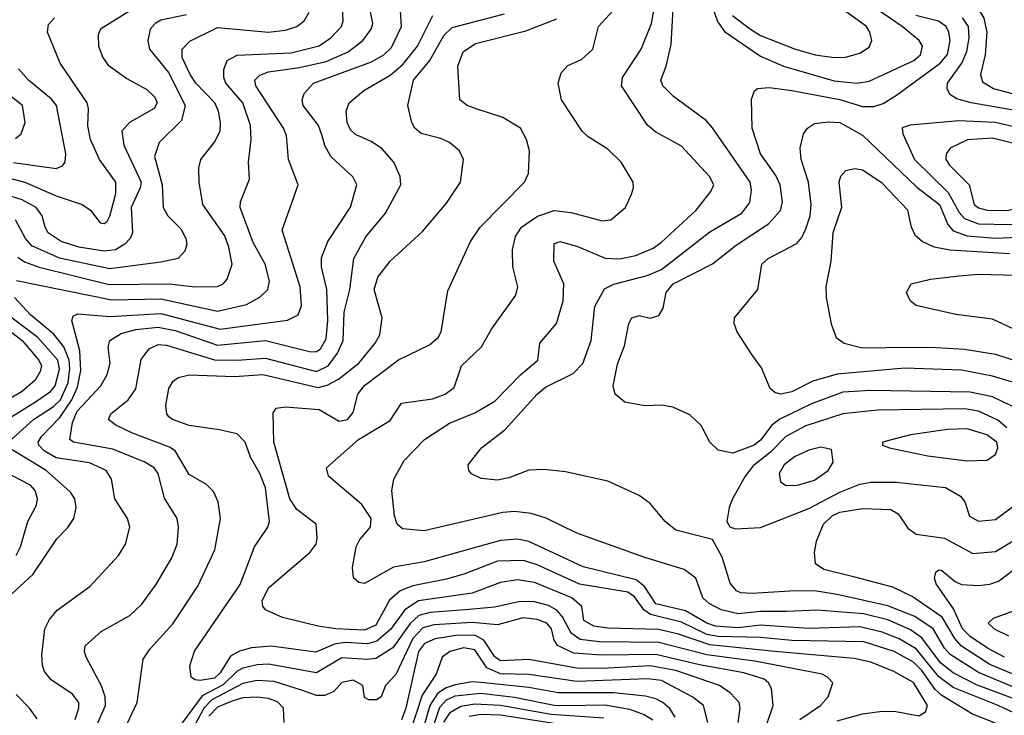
# Model space of a CAD drawing. Extents: x 997028 to 1115134, y 536408 to 618974.
# Tile 288 of 473: x 1021226 to 1024706, y 591760 to 594219. Entities that reach past the tile are written whole.
import ezdxf

# ---------------------------------------------------------------- set-up
doc = ezdxf.new("R2010")
doc.units = 0

msp = doc.modelspace()

# ---------------------------------------------------------------- linework, layer by layer
at = {"layer": '0CON10XD'}
for points in [[(1024710.6, 594555), (1024675, 594518.1), (1024621.2, 594491.2), (1024585, 594482.5), (1024555, 594487.1), (1024520.8, 594515), (1024495, 594560), (1024485, 594564), (1024476, 594555), (1024472.1, 594535), (1024464.8, 594385), (1024485, 594352.4), (1024578.3, 594298.3), (1024615, 594256.5), (1024633.9, 594223.9), (1024643.9, 594175), (1024638.1, 594095), (1024621.8, 594025), (1024629.2, 593999.2), (1024667.5, 593975), (1024765, 593949.5)], [(1021421.6, 591745), (1021435.3, 591785), (1021434.7, 591805), (1021412.1, 591835), (1021337.5, 591885), (1021313.6, 591915), (1021305.9, 591935.9), (1021303.6, 591973.6), (1021314.6, 592065), (1021331.7, 592098.3), (1021358.9, 592131.1), (1021474, 592215), (1021575.3, 592324.7), (1021600, 592365), (1021615.5, 592425), (1021607.5, 592455), (1021562.3, 592525), (1021550, 592595), (1021531.8, 592625), (1021472.6, 592652.6), (1021355, 592670.5), (1021312.2, 592695), (1021293, 592715), (1021291.3, 592725), (1021302.4, 592745), (1021367.5, 592812.5), (1021410.2, 592875), (1021430.4, 592919.6), (1021441.5, 592978.5), (1021438.7, 593048.7), (1021410, 593155), (1021415, 593170.8), (1021431.2, 593178.8), (1021545, 593169.8), (1021725, 593180.7), (1021935, 593124.6), (1022172.9, 593157.1), (1022210, 593175), (1022222.5, 593207.5), (1022217.1, 593275), (1022153.5, 593475), (1022210.4, 593635), (1022176.2, 593725), (1022169.1, 593809.1), (1022158.9, 593835), (1022060, 593985), (1022057.2, 594005), (1022075, 594022.6), (1022105, 594034.1), (1022215, 594049.9), (1022308.9, 594071.1), (1022386.8, 594105), (1022438.2, 594145), (1022468.1, 594185), (1022474.7, 594205), (1022436.9, 594395)], [(1022295, 593808), (1022282.1, 593845), (1022228, 593915), (1022224.6, 593935), (1022231.9, 593958.1), (1022264.4, 593995), (1022469.8, 594070.2), (1022512.7, 594095), (1022539.8, 594120.2), (1022575.7, 594195), (1022566.4, 594345)], [(1024965, 591764.7), (1024615, 591911.6), (1024515.2, 591975), (1024495, 591996.6), (1024455.2, 592065), (1024389.5, 592109.5), (1024295, 592147.2), (1024115, 592187.4), (1024035, 592199.5), (1023948.5, 592198.5), (1023815, 592190.5), (1023775, 592192.8), (1023759.4, 592199.4), (1023736.8, 592226.8), (1023709, 592319), (1023675, 592380.8), (1023545, 592414.6), (1023507.8, 592445), (1023455, 592508.6), (1023415, 592536.9), (1023305, 592587.5), (1023155, 592620.8), (1023079.3, 592629.3), (1023025, 592626.5), (1022955, 592598.9), (1022915, 592590.7), (1022857, 592597), (1022823, 592613), (1022812.9, 592625), (1022810.6, 592645), (1022858.1, 592705), (1022941, 592769), (1023055.3, 592895), (1023085, 592919.8), (1023182.4, 592967.6), (1023217, 593003), (1023245.8, 593085), (1023259.4, 593205), (1023293, 593267), (1023326, 593284), (1023443.3, 593315), (1023495, 593336.2), (1023665, 593469.2), (1023778.5, 593535), (1023807.1, 593572.9), (1023812.6, 593617.4), (1023808.2, 593645), (1023675, 593836.7), (1023652.3, 593862.3), (1023537.1, 593947.1), (1023499.5, 593985), (1023491.8, 594005), (1023511.3, 594055), (1023528.7, 594131.3), (1023538.9, 594321.1)], [(1021710.1, 594309.9), (1021511.1, 594185), (1021502.7, 594165), (1021504.6, 594125), (1021519.2, 594085), (1021538.6, 594058.6), (1021605, 594011.5), (1021675, 593972.5), (1021703.6, 593945), (1021712.3, 593925), (1021700.9, 593905), (1021614.4, 593855), (1021587.3, 593825), (1021593.9, 593775), (1021654.8, 593645), (1021651.6, 593625), (1021620.2, 593555), (1021624.8, 593465), (1021616.4, 593445), (1021597.6, 593425), (1021565, 593404.8), (1021525, 593400.8), (1021435, 593414.9), (1021372.7, 593435), (1021326.8, 593465), (1021315.4, 593485), (1021305.7, 593525.7), (1021284.6, 593555), (1021235, 593582.1), (1021175, 593600.5)], [(1023664.4, 594295), (1023692.6, 594212.6), (1023716.8, 594176.8), (1023845, 594089.8), (1023925.5, 594055), (1024105, 594002.5), (1024185.2, 593994.8), (1024228.1, 594001.9), (1024386.1, 594075), (1024409.7, 594095), (1024417.3, 594125), (1024405, 594145.4), (1024344.7, 594195), (1024225.7, 594275.7)], [(1021215, 593297.3), (1021551.7, 593228.3), (1021725, 593231.5), (1021925, 593188.1), (1022027.5, 593212.5), (1022075, 593238.4), (1022102.7, 593265), (1022109.2, 593295), (1022093.7, 593355), (1022051.7, 593431.7), (1022005.4, 593555), (1022006.9, 593575), (1022038.2, 593655), (1022034.7, 593715), (1022043.8, 593795), (1022041.6, 593845), (1022014.6, 593924.6), (1021954.3, 593995), (1021947.3, 594015), (1021947.2, 594042.8), (1021958.9, 594075), (1021995, 594092.9), (1022185, 594101.9), (1022284, 594126), (1022325.3, 594155), (1022363.5, 594195), (1022369.7, 594215), (1022366.8, 594265)], [(1021219.5, 593379.5), (1021243.4, 593363.4), (1021295, 593343.7), (1021542.7, 593282.7), (1021755, 593285.5), (1021845, 593274.8), (1021925, 593275.3), (1021944.7, 593285.3), (1021958.7, 593301.3), (1021976.7, 593355), (1021965.2, 593415), (1021950.5, 593455), (1021873.3, 593565), (1021860, 593645), (1021859.5, 593695), (1021866.5, 593725), (1021915, 593785.6), (1021934, 593825), (1021936, 593854), (1021928.4, 593895), (1021915.8, 593925), (1021848.1, 593995), (1021828, 594025), (1021799.6, 594085), (1021800, 594115), (1021827, 594143), (1021925, 594191.1), (1022105, 594175.3), (1022165, 594182.1), (1022205, 594194.7), (1022230.9, 594215), (1022249.2, 594245)], [(1024852.9, 591715), (1024684.7, 591795), (1024525, 591858.1), (1024475, 591895.7), (1024395, 591995.4), (1024335, 592029.9), (1024275, 592053.8), (1024195, 592072.9), (1024015, 592067.1), (1023845, 592078.8), (1023765, 592069.6), (1023685, 592075.1), (1023655, 592085.1), (1023578.8, 592128.8), (1023475, 592153.8), (1023434.7, 592214.7), (1023405, 592238.5), (1023218.1, 592285), (1023025, 592374.8), (1022985, 592382.2), (1022925, 592377.8), (1022655, 592302.1), (1022546.7, 592283.3), (1022445, 592226), (1022425, 592228.8), (1022405.8, 592245.8), (1022401.9, 592281.9), (1022415.3, 592355), (1022428.6, 592381.4), (1022465.8, 592425), (1022467.9, 592455), (1022435, 592504.6), (1022317.5, 592605), (1022310.8, 592635), (1022423.9, 592735), (1022535, 592801.8), (1022575, 592863.8), (1022685, 592878.8), (1022730, 592895), (1022761.9, 592918.1), (1022788.1, 592995), (1022857.9, 593062.1), (1022893.5, 593125), (1022979.5, 593245), (1022986.5, 593275), (1022968.9, 593345), (1022967.3, 593405), (1022977.9, 593452.1), (1022999.6, 593485), (1023055.8, 593524.2), (1023115, 593544.3), (1023175, 593537.5), (1023285, 593507.3), (1023315, 593511.5), (1023367.1, 593555), (1023388.3, 593601.7), (1023395.7, 593625), (1023394.4, 593645), (1023352.5, 593715), (1023305, 593761.5), (1023235.8, 593805), (1023214.3, 593825), (1023141.1, 593935), (1023129.1, 593995), (1023139.4, 594030.6), (1023163.2, 594056.8), (1023211.7, 594078.3), (1023252.2, 594115), (1023271.8, 594195), (1023336.2, 594265)], [(1024775, 591805.1), (1024607.5, 591867.5), (1024525, 591910), (1024481.2, 591945), (1024415, 592034.2), (1024375, 592061.4), (1024295, 592097.2), (1024208.2, 592118.2), (1024045, 592131.5), (1023936.4, 592126.4), (1023845, 592126.6), (1023765, 592118.9), (1023705, 592132.3), (1023663.1, 592155), (1023640.9, 592175), (1023615.6, 592245), (1023574.2, 592275), (1023435, 592317.4), (1023195, 592404), (1023086.6, 592456.6), (1023033.6, 592473.6), (1022975, 592480), (1022933.7, 592476.3), (1022655, 592411.8), (1022578.8, 592418.8), (1022559.6, 592435), (1022550.2, 592465), (1022541.3, 592555), (1022548.2, 592595), (1022585, 592660), (1022656.7, 592735), (1022745, 592792), (1022835, 592828.8), (1022905, 592870.8), (1022996.6, 592963.4), (1023057.5, 593015), (1023064.2, 593075), (1023123.8, 593145), (1023146.5, 593225), (1023149.3, 593285), (1023114.5, 593365), (1023115, 593426.2), (1023135, 593434.2), (1023195, 593418.5), (1023295.3, 593375.3), (1023346.2, 593373.8), (1023404.3, 593385.7), (1023465, 593411.4), (1023495, 593431.8), (1023617.5, 593545), (1023668.4, 593611.6), (1023679.1, 593635), (1023664.7, 593664.7), (1023565, 593771.2), (1023475, 593820.8), (1023445, 593845.5), (1023352.9, 593985), (1023356.2, 594015), (1023423.2, 594115), (1023458.8, 594205), (1023465.7, 594245)], [(1023745, 594233.5), (1023805, 594187.3), (1023845, 594163.4), (1023965, 594115.7), (1024038, 594095), (1024105, 594084.8), (1024145, 594086.7), (1024195, 594100), (1024228.3, 594121.7), (1024237.8, 594145), (1024231.2, 594175), (1024219.2, 594195), (1024117.5, 594267.5)], [(1021185, 593659.5), (1021244.4, 593644.4), (1021355, 593596.6), (1021447.1, 593565), (1021475.7, 593545), (1021510.3, 593500.3), (1021525, 593498), (1021535, 593506), (1021545, 593523.8), (1021565.2, 593605), (1021566.2, 593645), (1021507.7, 593725), (1021476.7, 593795), (1021466.4, 593843.6), (1021469.6, 593905), (1021464.6, 593925), (1021368.8, 594065), (1021324.5, 594175), (1021327.6, 594202.4), (1021349.4, 594225)], [(1021815, 594235.7), (1021725, 594217.1), (1021704.5, 594205), (1021687.5, 594185), (1021679.1, 594145), (1021684.5, 594115), (1021752.1, 594032.1), (1021810.7, 593915), (1021797.3, 593862.7), (1021718.9, 593785), (1021702, 593735), (1021730, 593635), (1021733.1, 593555), (1021749.6, 593525), (1021795, 593479.4), (1021813.5, 593445), (1021816.5, 593425), (1021810, 593400), (1021786.2, 593375), (1021725, 593361.6), (1021545, 593338.6), (1021366.2, 593376.2), (1021269, 593419), (1021246.4, 593445), (1021211.6, 593511.6)], [(1021603.3, 591725), (1021641.1, 591805), (1021662.1, 591957.9), (1021687.5, 591995), (1021766.8, 592083.2), (1021855, 592216.9), (1021915.4, 592345), (1021936.2, 592455), (1021927.9, 592515), (1021911.5, 592551.5), (1021885.9, 592575.9), (1021825, 592610.9), (1021775.2, 592695.2), (1021755, 592708.2), (1021625, 592757.3), (1021565.6, 592785), (1021539.4, 592805), (1021548.5, 592825), (1021609.2, 592875), (1021636, 592914), (1021655, 593017.1), (1021683.3, 593055), (1021715, 593070.7), (1021745, 593068.3), (1021915, 593016.7), (1021995, 593014.9), (1022095, 593022.1), (1022275, 592974.6), (1022316, 592995), (1022349.6, 593040.4), (1022369.2, 593085), (1022372.9, 593185), (1022393, 593265), (1022407.4, 593375), (1022448.9, 593451.1), (1022519.2, 593535), (1022572.7, 593635), (1022570.5, 593665), (1022547.9, 593715), (1022506.4, 593763.6), (1022468.5, 593788.5), (1022413.4, 593813.4), (1022395, 593829.4), (1022383.8, 593855), (1022379.5, 593895), (1022390, 593925), (1022441.8, 593968.2), (1022535, 594022.9), (1022579.8, 594060.2), (1022631.9, 594125), (1022686.2, 594233.8)], [(1024115, 591740.6), (1024205, 591764.8), (1024275, 591774.1), (1024322.9, 591772.9), (1024405, 591758.4), (1024427.9, 591772.1), (1024434.3, 591795), (1024385, 591875.8), (1024315.5, 591915), (1024235, 591947.6), (1024175, 591961.1), (1023895.3, 591985.3), (1023665, 592008.7), (1023555, 592047.2), (1023485, 592062.6), (1023305, 592067.8), (1023255.8, 592075), (1023219.5, 592095), (1023212.7, 592145), (1023177.8, 592175), (1023045, 592229.3), (1022985, 592238.8), (1022925, 592229.8), (1022825, 592191.2), (1022635, 592164.3), (1022587.2, 592132.8), (1022537, 592063), (1022487.9, 592022.1), (1022455, 592012.4), (1022376.9, 592016.9), (1022339.1, 592010.9), (1022273.2, 591983.2), (1022115, 592004.8), (1022045, 591998.8), (1022003.3, 591986.7), (1021971.5, 591968.5), (1021935, 591910.2), (1021915, 591891.5), (1021863.4, 591883.4), (1021845.4, 591885.4), (1021831.4, 591895), (1021827.1, 591935), (1021843.2, 591986.8), (1022005, 592222.5), (1022055.9, 592355), (1022102.5, 592425), (1022109.4, 592445), (1022095, 592564.2), (1022075, 592614.3), (1022042.1, 592672.1), (1022023.3, 592725), (1021995, 592754.3), (1021931, 592769), (1021825, 592784.3), (1021765.8, 592805), (1021753.1, 592815), (1021745.5, 592825.5), (1021742.9, 592855), (1021753.3, 592915), (1021768.5, 592941.5), (1021785.8, 592954.2), (1021825, 592963.2), (1021985, 592957.1), (1022085, 592964), (1022281.2, 592918.8), (1022313.2, 592926.8), (1022352.5, 592947.5), (1022424.7, 593005), (1022481.8, 593075), (1022498.9, 593105), (1022507.5, 593165), (1022479.3, 593265), (1022491.6, 593308.4), (1022535.5, 593365), (1022649.4, 593470.6), (1022735, 593570), (1022784.4, 593645), (1022794.3, 593725), (1022780.8, 593755), (1022744.6, 593784.6), (1022715, 593799.1), (1022645, 593817.1), (1022622.1, 593835), (1022611.8, 593855), (1022597.6, 593915), (1022617.4, 594005), (1022675.4, 594074.6), (1022725, 594162.4), (1022755, 594191.8), (1022939.9, 594240.1)], [(1024675, 591732.4), (1024594, 591764), (1024485, 591830), (1024461.5, 591851.5), (1024415, 591917.9), (1024385, 591947.2), (1024317.1, 591985), (1024209.7, 592019.7), (1023955, 592024.7), (1023845, 592034.9), (1023695, 592038.1), (1023655.1, 592045.1), (1023565, 592088.7), (1023455.7, 592115.7), (1023432.3, 592132.3), (1023399.1, 592179.1), (1023375, 592194.6), (1023205, 592223.8), (1023055, 592291.6), (1023007, 592307), (1022915, 592305.2), (1022799.6, 592260.4), (1022735, 592240.9), (1022615, 592217.1), (1022570.2, 592199.8), (1022533.5, 592166.5), (1022485, 592078.5), (1022445, 592060.4), (1022343.3, 592065), (1022281.2, 592075), (1022155, 592105.4), (1022095, 592133.1), (1022085.3, 592145.3), (1022082.5, 592165), (1022105, 592210), (1022251.1, 592335), (1022273.3, 592365), (1022277.5, 592385), (1022274.3, 592435), (1022205, 592487.9), (1022180.7, 592525), (1022124.6, 592725), (1022121.4, 592828.6), (1022132.5, 592845), (1022165, 592850.5), (1022285, 592840.7), (1022355, 592799.3), (1022384.3, 592805), (1022405, 592830.8), (1022420.6, 592895), (1022444.1, 592925.9), (1022565, 593016.8), (1022675, 593069.4), (1022705.5, 593095), (1022715.5, 593115.5), (1022739.7, 593260.3), (1022819.5, 593435), (1022853.8, 593485), (1023010.6, 593645), (1023024.4, 593675.6), (1023028.2, 593755), (1023017.1, 593795), (1022996.5, 593835), (1022933.5, 593873.5), (1022842.5, 593902.5), (1022808, 593915), (1022782, 593935), (1022774.5, 594055), (1022793.1, 594105), (1022837.1, 594135), (1023015, 594180), (1023125, 594221.6)], [(1024755, 592841.8), (1024665, 592885.2), (1024585, 592902.7), (1024235, 592908.3), (1024135, 592901.7), (1024025, 592861.2), (1023913.1, 592806.9), (1023884.9, 592785.1), (1023845, 592731.9), (1023821.5, 592715), (1023746.9, 592686.9), (1023695, 592696.9), (1023665.7, 592725), (1023634.5, 592784.5), (1023595, 592822), (1023535, 592849.2), (1023495, 592855.8), (1023435, 592854.4), (1023365, 592867.1), (1023330.8, 592895), (1023323.1, 592925), (1023338.5, 593001.5), (1023363.6, 593066.4), (1023378.5, 593145), (1023389.2, 593165), (1023415, 593173.1), (1023455, 593163.5), (1023485, 593173.3), (1023500.5, 593199.5), (1023510.8, 593255), (1023535.2, 593284.8), (1023674.4, 593355.6), (1023758.2, 593421.8), (1023872.9, 593497.1), (1023915.5, 593544.5), (1023921.9, 593575), (1023914.2, 593635), (1023898.4, 593668.4), (1023844.7, 593745), (1023814.7, 593835.3), (1023812.5, 593937.5), (1023822.9, 593967.1), (1023834.2, 593975.8), (1023875, 593979.5), (1023955, 593968.9), (1024125, 593936.5), (1024205, 593912.4), (1024245, 593912.5), (1024277.6, 593922.4), (1024325, 593951.6), (1024479.8, 594065), (1024505, 594095.4), (1024515.2, 594145), (1024510.4, 594175), (1024500.2, 594195), (1024473.4, 594213.4), (1024393.4, 594233.4)], [(1024745, 593897.6), (1024589.2, 593925), (1024538.5, 593938.5), (1024513.8, 593953.8), (1024504.6, 593975), (1024506, 593995), (1024556.2, 594065), (1024574.1, 594105.9), (1024581.9, 594155), (1024579.1, 594195), (1024558.3, 594225)], [(1021203.7, 593713.7), (1021355, 593693.2), (1021377.7, 593702.3), (1021386.4, 593715), (1021389.1, 593745), (1021356.4, 593915), (1021338.2, 593938.2), (1021257.5, 594005), (1021221.5, 594045)], [(1021211.6, 593798.4), (1021231.2, 593815), (1021245.3, 593855), (1021235.9, 593915), (1021095.2, 594025.2)], [(1024725, 593494.9), (1024775, 593500.3), (1024823.9, 593515), (1024863.5, 593535), (1024883.8, 593556.2), (1024887.2, 593575), (1024877, 593715), (1024865.2, 593745), (1024832.1, 593785), (1024764.5, 593834.5), (1024675, 593854.9), (1024545, 593861.7), (1024373.8, 593846.2), (1024345, 593836.7), (1024347.1, 593815), (1024388.9, 593725), (1024507.6, 593607.6), (1024546.8, 593536.8), (1024565, 593515.8), (1024615, 593496.9), (1024725, 593494.9)], [(1024735, 592937.4), (1024665, 592959), (1024555, 592980.4), (1024355, 592987.1), (1024115, 592965.9), (1024029, 592941), (1023955, 592902.9), (1023915.3, 592895.3), (1023895, 592900.8), (1023878.5, 592915), (1023848.3, 592988.3), (1023814.3, 593035), (1023762, 593115), (1023750.8, 593145), (1023752.9, 593165), (1023834.5, 593265), (1023848.9, 593355), (1023871.9, 593375), (1023972.6, 593427.4), (1023991.1, 593448.9), (1024005, 593479.2), (1024019.8, 593525), (1024023.8, 593565), (1024013.7, 593645), (1023988, 593725), (1023984.6, 593765), (1023996.7, 593815), (1024010.6, 593835), (1024035, 593851.8), (1024085, 593858.1), (1024125, 593855.7), (1024205, 593810.3), (1024396.7, 593626.7), (1024477.5, 593565), (1024506.5, 593495), (1024525, 593473), (1024575, 593454.3), (1024675, 593447.1), (1024755, 593449.6)], [(1021488.2, 591701.8), (1021528.9, 591795), (1021528.1, 591825), (1021515.5, 591864.5), (1021460.5, 591965), (1021454.5, 591985), (1021457.5, 592005), (1021514.2, 592055.8), (1021615, 592112.7), (1021657.4, 592152.6), (1021709.6, 592225), (1021763.7, 592316.3), (1021782.3, 592365), (1021787.7, 592425), (1021782.1, 592455), (1021738, 592528), (1021715.3, 592615), (1021701.2, 592635), (1021668.5, 592655), (1021555, 592701), (1021416.2, 592725), (1021403.1, 592735), (1021412.2, 592795), (1021429.5, 592835), (1021512.3, 592925), (1021535.2, 592964.8), (1021545.8, 593005), (1021538.3, 593061.7), (1021544.8, 593085.2), (1021585, 593109), (1021636.1, 593123.9), (1021715, 593132.4), (1021775, 593120), (1021925, 593068.4), (1022094.2, 593084.2), (1022255, 593044.8), (1022275, 593045.6), (1022289.1, 593055), (1022309.4, 593090.6), (1022314.9, 593155), (1022312, 593265), (1022293.1, 593345), (1022292.8, 593377.2), (1022315.3, 593434.7), (1022395, 593556), (1022418.1, 593635), (1022403.1, 593663.1), (1022325.7, 593735.7), (1022304.3, 593774.3), (1022295, 593808)], [(1024715, 593544.8), (1024765, 593554.4), (1024784.6, 593575), (1024788.2, 593645), (1024800.2, 593715), (1024778.6, 593755), (1024735, 593782.5), (1024665, 593799.6), (1024576.2, 593793.8), (1024514.5, 593765), (1024500.4, 593745), (1024499.6, 593725), (1024512.5, 593705), (1024582.3, 593635), (1024599.3, 593565), (1024615, 593553.5), (1024646, 593545), (1024715, 593544.8)], [(1024725, 593390.6), (1024513.7, 593403.7), (1024457.8, 593415), (1024415.5, 593435), (1024392.1, 593455), (1024377.9, 593485), (1024365, 593545.6), (1024275, 593640.9), (1024205, 593687.3), (1024177.9, 593692.1), (1024145, 593684.3), (1024127.8, 593665), (1024121.5, 593645), (1024130.9, 593555), (1024099.8, 593465), (1024093, 593365), (1024075.3, 593275), (1024076.4, 593236.4), (1024093.9, 593143.9), (1024111.9, 593095), (1024140, 593075), (1024205, 593058.6), (1024289.5, 593060.5), (1024445, 593061.7), (1024565, 593054.1), (1024675, 593036.9), (1024755, 593010.6)], [(1024755, 593117.9), (1024665, 593160.5), (1024535, 593176.5), (1024395, 593208.8), (1024375, 593223.3), (1024360, 593255), (1024377.5, 593285), (1024445, 593301.1), (1024546.7, 593313.3), (1024615, 593319.4), (1024835, 593313.1)], [(1021185.9, 592725), (1021275.2, 592805), (1021345, 592851.2), (1021369.9, 592875), (1021396.9, 592935), (1021403.5, 592985), (1021401.1, 593015), (1021381.9, 593061.9), (1021347.1, 593107.1), (1021264.3, 593175), (1021207.3, 593237.3)], [(1021127, 592773), (1021285, 592870.6), (1021335, 592904.8), (1021351.6, 592925), (1021366.4, 592983.6), (1021360.1, 593015), (1021289.7, 593095), (1021150.2, 593200.2)], [(1021132.7, 593162.7), (1021234.8, 593085), (1021293.8, 593015), (1021302.6, 592995), (1021298.4, 592975), (1021280.9, 592945), (1021235, 592904.1), (1021005, 592771.1)], [(1024715, 592775.7), (1024683.7, 592803.7), (1024615.1, 592835.1), (1024566.2, 592843.8), (1024258.3, 592838.3), (1024135, 592825.2), (1024005, 592783.3), (1023934.3, 592745.7), (1023880, 592690), (1023818.4, 592641.6), (1023790.7, 592605), (1023745.5, 592525), (1023733.5, 592495), (1023725.7, 592445), (1023736.5, 592426.5), (1023755, 592419.5)], [(1024575, 592658.9), (1024645, 592662.3), (1024675, 592682.2), (1024683.4, 592705), (1024680.2, 592725), (1024645, 592751.7), (1024575, 592773), (1024505, 592770.2), (1024375, 592751.1), (1024276.2, 592725), (1024276.2, 592715), (1024300, 592705), (1024436.5, 592676.5), (1024575, 592658.9)], [(1021182.7, 592175), (1021272.1, 592257.9), (1021356.7, 592383.3), (1021396.5, 592423.5), (1021416.9, 592455), (1021425.6, 592495), (1021420.6, 592525), (1021405, 592548.6), (1021319.4, 592625), (1021198.7, 592698.7)], [(1023935, 592572.5), (1023975, 592573.3), (1024035, 592590.8), (1024083.8, 592625), (1024101.1, 592655), (1024095, 592700), (1024057.4, 592707.4), (1024015, 592697.5), (1023965, 592673.4), (1023927.9, 592645), (1023910.8, 592615), (1023914.6, 592584.6), (1023935, 592572.5)], [(1021213.9, 592325), (1021228.5, 592355), (1021254.2, 592445), (1021285, 592503.1), (1021289, 592525), (1021280.5, 592555), (1021263.8, 592573.8), (1021123.8, 592645)], [(1023755, 592419.5), (1023845, 592424.1), (1024015, 592491.2), (1024125, 592549), (1024195, 592576.8), (1024235, 592584.3), (1024324.3, 592584.3), (1024498, 592565), (1024551.9, 592535), (1024566.9, 592515), (1024583.7, 592463.7), (1024615, 592446.7), (1024675, 592451.5), (1024758.2, 592515)], [(1024965, 591810.5), (1024655, 591939.5), (1024554.8, 592004.8), (1024531, 592031), (1024486.2, 592106.2), (1024380, 592180), (1024312.4, 592212.4), (1024177.6, 592247.6), (1024068, 592275), (1024039.2, 592295), (1024035.6, 592335), (1024042.9, 592375), (1024066.9, 592435), (1024097.8, 592465), (1024125, 592477.9), (1024205, 592491.2), (1024305, 592487), (1024331.6, 592471.6), (1024365, 592421.6), (1024395, 592399.6), (1024495, 592386), (1024595, 592331.3), (1024675, 592338.6), (1024872.2, 592457.8)], [(1024706.5, 591965), (1024647.4, 591997.4), (1024585, 592038.1), (1024558, 592065), (1024526.8, 592136.8), (1024465.5, 592225), (1024460, 592245), (1024463.8, 592266.2), (1024475, 592274.3), (1024485, 592272.2), (1024532.4, 592232.4), (1024555, 592222.4), (1024615, 592218.6), (1024655, 592223.2), (1024685.9, 592234.1), (1024766.5, 592295)], [(1023983.1, 591745), (1024057.1, 591795), (1024083.6, 591825), (1024100, 591875), (1024081.5, 591895), (1024061.9, 591905), (1023825, 591951.3), (1023655, 591973.5), (1023485, 592017), (1023275, 592019.5), (1023207.3, 592027.3), (1023175, 592049.8), (1023145, 592107.7), (1023125, 592132), (1023095, 592148.2), (1023045, 592161.4), (1022995, 592162.5), (1022905, 592142.2), (1022815, 592133.5)], [(1024845, 592166.9), (1024667.4, 592102.6), (1024649.4, 592085), (1024670, 592065), (1024720.5, 592040.5)], [(1022815, 592133.5), (1022676.5, 592123.5), (1022637, 592113), (1022605.6, 592084.4), (1022545, 591998), (1022485, 591960.2), (1022455, 591956.7), (1022365, 591962.7), (1022275, 591910), (1022105, 591940.4), (1022065, 591938.8), (1022015, 591926.8), (1021995, 591915.4), (1021945, 591867.2), (1021871.4, 591828.6), (1021765.2, 591684.8)], [(1023865.8, 591725), (1023889.7, 591795), (1023883.9, 591855), (1023873.2, 591875), (1023857.1, 591887.1), (1023785, 591910.3), (1023628.5, 591938.5), (1023475, 591974.5), (1023282.1, 591972.1), (1023185, 591979.2), (1023126.6, 592006.6), (1023115.2, 592025.2), (1023105.2, 592065), (1023089.7, 592085), (1023055, 592099.1), (1023005, 592104.2), (1022915, 592080.2), (1022825, 592088.1), (1022690.6, 592079.4), (1022650.9, 592069.1), (1022615, 592031.7), (1022555, 591903.6), (1022518.8, 591865), (1022503.3, 591825), (1022487.5, 591815), (1022460, 591815), (1022445, 591823.3), (1022438.8, 591865), (1022405, 591883.5), (1022365, 591876.2), (1022336.5, 591843.5), (1022305, 591830), (1022275, 591830.4), (1022225, 591847.5), (1022125, 591879.8), (1022065, 591882.8), (1022015, 591872.8), (1021905.4, 591815), (1021877.3, 591785), (1021845.4, 591725)], [(1023765.8, 591735), (1023772.9, 591785), (1023769.4, 591805), (1023738.5, 591838.5), (1023699.5, 591865), (1023545, 591917.7), (1023455, 591934.3), (1023284.7, 591925.3), (1023195, 591926.6), (1023025, 591957.1), (1022925, 591952.8), (1022905, 591966.6), (1022865.9, 592025.9), (1022835, 592042.6), (1022767.9, 592042.1), (1022695, 592029.9), (1022656.9, 592013.1), (1022636, 591985), (1022590.9, 591785), (1022575, 591743.7)], [(1023658.2, 591735), (1023642.5, 591795), (1023605, 591823.8), (1023495, 591882.7), (1023445, 591888.5), (1023195, 591879.3), (1023025, 591903.7), (1022925, 591906.2), (1022877.5, 591927.5), (1022835, 591991.3), (1022795, 591998.2), (1022746.5, 591985), (1022718.9, 591965), (1022697.9, 591905), (1022648.8, 591831.2), (1022607.7, 591705)], [(1023543.2, 591753.2), (1023523.5, 591783.5), (1023499.4, 591805), (1023475, 591818.4), (1023437.8, 591827.8), (1023325, 591839.1), (1023129.4, 591839.4), (1023025, 591857.7), (1022855.9, 591875.9), (1022825, 591877.8), (1022765, 591868.1), (1022732.9, 591857.1), (1022702.9, 591837.1), (1022675.5, 591795), (1022647.7, 591695)], [(1021287.5, 591747.5), (1021260.5, 591785), (1021213, 591833)], [(1022161.2, 591735), (1022157.9, 591785), (1022136.9, 591806.9), (1022105, 591819.1), (1022065, 591823.9), (1022015, 591821.5), (1021979.1, 591810.9), (1021925, 591789), (1021895, 591756.8)], [(1022666.3, 591655), (1022711.2, 591788.8), (1022735, 591814.9), (1022765, 591828.6), (1022855, 591837.6), (1022974.3, 591824.3), (1023115, 591796.1), (1023155, 591794.4), (1023295, 591797.3), (1023381, 591781), (1023432.9, 591762.9), (1023464.4, 591744.4)], [(1022725, 591735.6), (1022748.7, 591771.3), (1022785, 591792.5), (1022835, 591800.7), (1022925, 591795.3), (1023105, 591763.5), (1023291.1, 591751.1)], [(1023205, 591716.9), (1022925, 591760.4), (1022855, 591762.8), (1022815, 591756)]]:
    msp.add_lwpolyline(points, dxfattribs=at)

doc.saveas('drawing.dxf')
